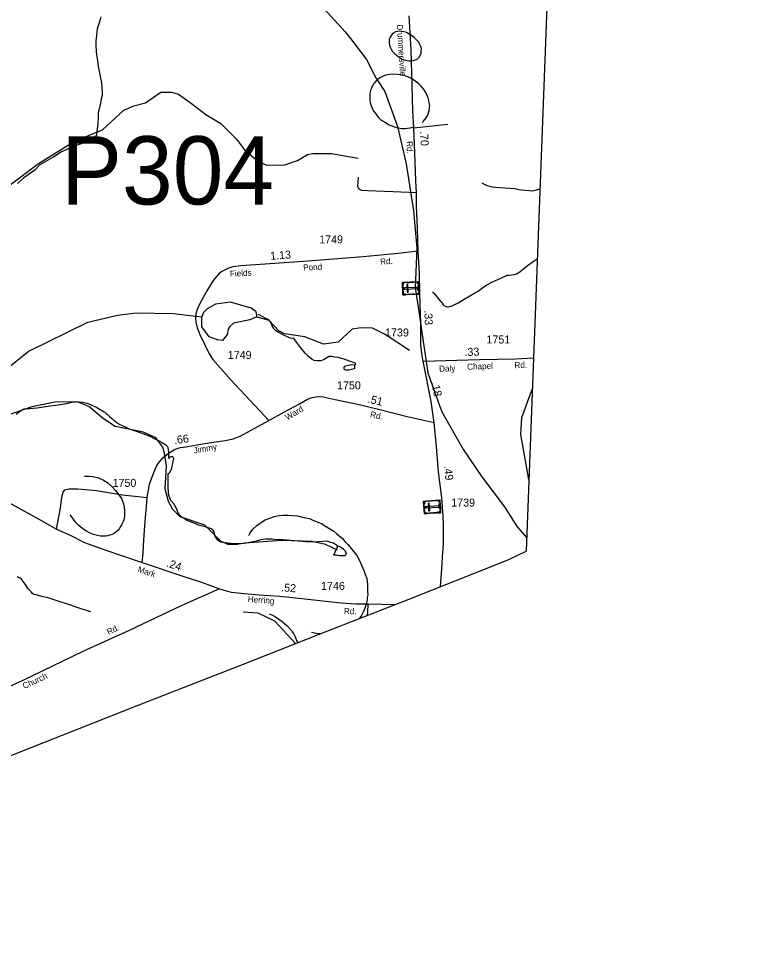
# Model space of a CAD drawing. Extents: x 2206922 to 2357709, y 510027 to 673830.
# Drawn here: x 2340393 to 2352056, y 515591 to 530025 of the extents above; entities that cross this region are included whole.
import ezdxf

# ---------------------------------------------------------------- set-up
doc = ezdxf.new("R2010")
doc.units = 0
for name, color, linetype in [('Exist Boundary Political CountyLine', 7, 'Continuous'), ('Exist Cultural Cemetery CELL', 7, 'Continuous'), ('Exist Hydrographic Creek Single Shore', 7, 'Continuous'), ('Exist Hydrographic Misc Water Feature', 7, 'Continuous'), ('Exist Hydrographic Pond Under 1500 Sq Ft', 7, 'Continuous'), ('Exist Road Non-System Type 51', 7, 'Continuous'), ('Exist Road Secondary Mileage Hundredths English Label', 7, 'Continuous'), ('Exist Road Secondary Structure Pipe Number Label', 7, 'Continuous'), ('Exist Road Secondary Type 41 Attributed', 7, 'Continuous'), ('Exist Road Secondary Type 51 Attributed', 7, 'Continuous'), ('Exist Road Secondary Type 51 Label', 7, 'Continuous'), ('Exist Road Secondary Type 51 Number Label', 7, 'Continuous')]:
    doc.layers.add(name, color=color, linetype=linetype)

msp = doc.modelspace()

# ---------------------------------------------------------------- linework, layer by layer
at = {"layer": 'Exist Boundary Political CountyLine'}
for points in [[(2352056, 585131), (2350627, 582134), (2348330, 521703)], [(2333042, 515591), (2333270, 515717), (2333435, 515809), (2333533, 515860), (2333628, 515899), (2336299, 516958), (2337990, 517616), (2339584, 518243), (2340815, 518726), (2342266, 519297), (2343870, 519926), (2345282, 520483), (2346486, 520951), (2347929, 521522), (2348069, 521581), (2348330, 521703)]]:
    msp.add_lwpolyline(points, dxfattribs=at)
at = {"layer": 'Exist Cultural Cemetery CELL'}
for points in [[(2346402, 525706), (2346394, 525904), (2346648, 525915), (2346657, 525716)], [(2346437, 525906), (2346438, 525895), (2346406, 525894), (2346407, 525853), (2346396, 525853), (2346394, 525904)], [(2346399, 525780), (2346397, 525831), (2346408, 525832), (2346411, 525780)], [(2346427, 525816), (2346428, 525797), (2346630, 525806), (2346630, 525824)], [(2346469, 525749), (2346487, 525750), (2346482, 525868), (2346464, 525867)], [(2346511, 525898), (2346467, 525896), (2346467, 525908), (2346510, 525909)], [(2346577, 525901), (2346533, 525899), (2346533, 525910), (2346576, 525912)], [(2346650, 525882), (2346638, 525882), (2346637, 525904), (2346597, 525902), (2346596, 525913), (2346648, 525915)], [(2346643, 525773), (2346639, 525858), (2346651, 525859), (2346654, 525774)], [(2346446, 525707), (2346445, 525719), (2346413, 525717), (2346411, 525758), (2346400, 525757), (2346402, 525706)], [(2346520, 525711), (2346477, 525709), (2346476, 525720), (2346519, 525722)], [(2346587, 525713), (2346544, 525712), (2346543, 525723), (2346586, 525725)], [(2346655, 525749), (2346644, 525749), (2346645, 525727), (2346604, 525725), (2346605, 525714), (2346657, 525716)], [(2346739, 522288), (2346726, 522487), (2346980, 522504), (2346993, 522305)], [(2346909, 522488), (2346865, 522485), (2346865, 522496), (2346908, 522499)], [(2346982, 522471), (2346971, 522470), (2346969, 522492), (2346929, 522489), (2346928, 522500), (2346980, 522504)], [(2346769, 522490), (2346770, 522478), (2346738, 522476), (2346740, 522436), (2346729, 522435), (2346726, 522487)], [(2346734, 522362), (2346731, 522414), (2346742, 522414), (2346746, 522363)], [(2346761, 522399), (2346762, 522380), (2346965, 522394), (2346963, 522412)], [(2346804, 522333), (2346823, 522335), (2346815, 522452), (2346796, 522451)], [(2346843, 522483), (2346800, 522480), (2346799, 522492), (2346842, 522495)], [(2346978, 522362), (2346972, 522446), (2346984, 522447), (2346989, 522362)], [(2346782, 522291), (2346782, 522302), (2346749, 522300), (2346747, 522341), (2346736, 522340), (2346739, 522288)], [(2346856, 522296), (2346813, 522293), (2346812, 522304), (2346856, 522307)], [(2346923, 522300), (2346880, 522297), (2346879, 522309), (2346923, 522312)], [(2346991, 522338), (2346979, 522337), (2346981, 522315), (2346941, 522313), (2346941, 522302), (2346993, 522305)]]:
    msp.add_lwpolyline(points, close=True, dxfattribs=at)
at = {"layer": 'Exist Hydrographic Creek Single Shore'}
for points in [[(2340245, 527412), (2340707, 527759), (2341270, 528109), (2341709, 528288), (2342038, 528593), (2342196, 528662), (2342379, 528705), (2342618, 528873), (2342785, 528876), (2342893, 528844), (2343078, 528714), (2343322, 528524), (2343557, 528385), (2343801, 528139), (2343928, 527974), (2344130, 527801), (2344273, 527735), (2344556, 527740), (2344755, 527807), (2344912, 527902), (2344995, 527918), (2345287, 527914), (2345704, 527845)], [(2339314, 523810), (2339338, 523854), (2339899, 524303), (2340543, 524825), (2341478, 525279), (2341943, 525393), (2342235, 525428), (2342809, 525418), (2343260, 525367)]]:
    msp.add_lwpolyline(points, dxfattribs=at)
at = {"layer": 'Exist Hydrographic Misc Water Feature'}
for p, q in [((2346002, 529066), (2346122, 528884)), ((2346122, 528884), (2346209, 528642)), ((2346122, 528884), (2346209, 528642)), ((2346666, 525345), (2346694, 525157))]:
    msp.add_line(p, q, dxfattribs=at)
for points in [[(2345117, 530238), (2345502, 529818), (2345585, 529712)], [(2345117, 530238), (2345502, 529818), (2345585, 529712)], [(2341683, 530049), (2341672, 530007), (2341653, 529955), (2341623, 529861), (2341618, 529813), (2341606, 529711), (2341600, 529675), (2341601, 529607), (2341606, 529505), (2341617, 529421), (2341628, 529367), (2341636, 529309), (2341660, 529168), (2341677, 529092), (2341685, 529050), (2341690, 529004), (2341695, 528952), (2341704, 528874), (2341702, 528814), (2341687, 528770), (2341678, 528700), (2341641, 528552), (2341638, 528478), (2341635, 528386), (2341624, 528294), (2341614, 528217), (2341612, 528197)], [(2346691, 529558), (2346681, 529588), (2346672, 529607), (2346644, 529661), (2346617, 529693), (2346585, 529720), (2346555, 529746), (2346510, 529777), (2346458, 529805), (2346422, 529815), (2346378, 529824), (2346348, 529825), (2346322, 529823), (2346292, 529815), (2346266, 529804), (2346254, 529794), (2346237, 529778), (2346219, 529758), (2346203, 529734), (2346187, 529698), (2346188, 529670), (2346188, 529652), (2346193, 529610), (2346207, 529566), (2346219, 529544), (2346242, 529508), (2346274, 529473), (2346325, 529436), (2346345, 529420), (2346393, 529390), (2346423, 529379), (2346469, 529367), (2346493, 529364), (2346517, 529362), (2346561, 529366), (2346609, 529383), (2346633, 529395), (2346657, 529423), (2346678, 529456), (2346686, 529480), (2346689, 529522), (2346691, 529558)], [(2345585, 529712), (2345638, 529643), (2345836, 529382)], [(2345585, 529712), (2345638, 529643), (2345836, 529382)], [(2345836, 529382), (2345980, 529100), (2346002, 529066)], [(2345836, 529382), (2345980, 529100), (2346002, 529066)], [(2346705, 528400), (2346725, 528419), (2346766, 528473), (2346781, 528500), (2346791, 528517), (2346814, 528588), (2346820, 528634), (2346822, 528668), (2346815, 528708), (2346803, 528770), (2346777, 528833), (2346759, 528869), (2346733, 528909), (2346686, 528966), (2346650, 529003), (2346617, 529029), (2346555, 529077), (2346492, 529109), (2346452, 529123), (2346392, 529138), (2346364, 529144), (2346312, 529152), (2346262, 529157), (2346200, 529150), (2346138, 529139), (2346092, 529125), (2346054, 529104), (2346023, 529084), (2346002, 529066)], [(2346002, 529066), (2345985, 529052), (2345950, 529011), (2345936, 528989), (2345920, 528969), (2345911, 528935), (2345895, 528903), (2345884, 528842), (2345884, 528800), (2345885, 528755), (2345892, 528711), (2345902, 528675), (2345923, 528621), (2345949, 528573), (2345978, 528534), (2346000, 528506), (2346020, 528480), (2346053, 528447), (2346083, 528425), (2346131, 528400), (2346189, 528366), (2346258, 528337), (2346321, 528315)], [(2346209, 528642), (2346312, 528354), (2346321, 528315)], [(2346209, 528642), (2346312, 528354), (2346321, 528315)], [(2346321, 528315), (2346384, 528305), (2346436, 528307), (2346476, 528310), (2346514, 528318), (2346556, 528327), (2346566, 528329)], [(2346321, 528315), (2346456, 527756), (2346566, 527018), (2346620, 526437), (2346594, 525821), (2346666, 525345)], [(2346321, 528315), (2346456, 527756), (2346566, 527018), (2346620, 526437), (2346594, 525821), (2346666, 525345)], [(2341612, 528197), (2341600, 528189), (2341576, 528171), (2341499, 528124), (2341471, 528102), (2341341, 528054), (2341198, 527999), (2341067, 527941), (2340948, 527866), (2340729, 527739), (2340653, 527662), (2340579, 527607), (2340478, 527534), (2340377, 527449)], [(2347638, 527456), (2347684, 527431), (2347720, 527415), (2347759, 527404), (2347797, 527394), (2347848, 527391), (2347927, 527384), (2347997, 527378), (2348153, 527368), (2348193, 527361), (2348215, 527353), (2348257, 527350), (2348307, 527344), (2348379, 527339), (2348423, 527335), (2348496, 527350), (2348545, 527363)], [(2346867, 525756), (2346881, 525740), (2346891, 525730), (2346940, 525670), (2346980, 525619), (2347015, 525576), (2347033, 525554), (2347045, 525540), (2347063, 525530), (2347081, 525524), (2347098, 525521), (2347113, 525521), (2347129, 525525), (2347159, 525533), (2347193, 525548), (2347268, 525585), (2347360, 525638), (2347538, 525744), (2347578, 525766), (2347649, 525819), (2347713, 525862), (2347793, 525907), (2347886, 525950), (2348013, 526005), (2348035, 526015), (2348067, 526016), (2348093, 526018), (2348145, 526027), (2348181, 526037), (2348202, 526050), (2348230, 526066), (2348265, 526100), (2348351, 526167), (2348454, 526238), (2348503, 526269)], [(2344700, 525032), (2344668, 525028), (2344638, 525033), (2344618, 525041), (2344574, 525060), (2344510, 525092), (2344461, 525119), (2344403, 525158), (2344391, 525176), (2344370, 525204), (2344352, 525242), (2344338, 525274), (2344327, 525293), (2344301, 525323), (2344251, 525346), (2344178, 525384), (2344138, 525401)], [(2346506, 524838), (2346128, 525086), (2345927, 525189), (2345752, 525195), (2345611, 525170), (2345389, 524967), (2345164, 524939), (2344871, 525052), (2344554, 525098), (2344462, 525147), (2344310, 525305), (2344126, 525360)], [(2346694, 525157), (2346792, 524491), (2346977, 523978)], [(2346694, 525157), (2346792, 524491), (2346977, 523978)], [(2345649, 524614), (2345657, 524620), (2345663, 524626), (2345665, 524634), (2345663, 524638), (2345657, 524642), (2345586, 524667), (2345484, 524702), (2345392, 524728), (2345334, 524736), (2345291, 524743), (2345269, 524745), (2345251, 524745), (2345172, 524696), (2345122, 524679), (2345092, 524675), (2345056, 524676), (2345014, 524684), (2344986, 524698), (2344920, 524751), (2344875, 524798), (2344806, 524881), (2344743, 524963), (2344715, 525004), (2344700, 525032)], [(2345649, 524614), (2345643, 524612), (2345605, 524615), (2345551, 524606), (2345503, 524594), (2345487, 524590), (2345485, 524584), (2345481, 524568), (2345480, 524550), (2345490, 524544), (2345510, 524538), (2345532, 524538), (2345556, 524539), (2345580, 524541), (2345622, 524551), (2345650, 524556), (2345649, 524578), (2345649, 524614)], [(2348373, 522825), (2348246, 523527), (2348260, 523793), (2348426, 524244)], [(2345378, 521718), (2345193, 521809), (2344984, 521856), (2344510, 521873), (2343927, 521827), (2343811, 521809), (2343669, 521807), (2343560, 521855), (2343307, 522110), (2342922, 522239), (2342805, 522353), (2342736, 522478), (2342684, 522676), (2342705, 523035), (2342677, 523237), (2342651, 523328), (2342541, 523474), (2342349, 523565), (2341906, 523652), (2341721, 523773), (2341494, 523964), (2341310, 524035), (2340969, 524031), (2340603, 523961), (2340105, 523786)], [(2340358, 523844), (2340426, 523895), (2340466, 523920), (2340481, 523926), (2340500, 523930), (2340567, 523935), (2340679, 523944), (2340819, 523966), (2341047, 523993), (2341148, 524012), (2341188, 524020), (2341232, 524031), (2341290, 524038), (2341312, 524040), (2341344, 524036), (2341392, 524033), (2341462, 524018), (2341520, 523996), (2341619, 523947), (2341734, 523881), (2341744, 523873), (2341766, 523855), (2341784, 523838), (2341814, 523808), (2341849, 523780), (2341897, 523737), (2341949, 523702), (2341980, 523682), (2342004, 523672), (2342070, 523643), (2342125, 523616), (2342281, 523564), (2342379, 523525), (2342448, 523502), (2342514, 523466), (2342579, 523431), (2342643, 523396), (2342671, 523380), (2342695, 523365), (2342711, 523349), (2342721, 523337), (2342730, 523317), (2342736, 523261), (2342739, 523229), (2342739, 523185), (2342742, 523147)], [(2346977, 523978), (2347012, 523881), (2347350, 523287)], [(2347350, 523287), (2347639, 522867), (2347991, 522399)], [(2347350, 523287), (2347639, 522867), (2347991, 522399)], [(2342733, 522919), (2342739, 522917), (2342747, 522920), (2342756, 522928), (2342764, 522942), (2342780, 522976), (2342788, 523008), (2342805, 523070), (2342814, 523106), (2342818, 523130), (2342820, 523144), (2342820, 523156), (2342818, 523164), (2342814, 523170), (2342803, 523178), (2342795, 523178), (2342787, 523178), (2342775, 523178), (2342764, 523172), (2342756, 523165), (2342746, 523155), (2342742, 523147)], [(2341426, 522876), (2341463, 522876), (2341494, 522876), (2341558, 522871), (2341642, 522848), (2341720, 522815), (2341785, 522776), (2341859, 522707), (2341908, 522650), (2341961, 522586), (2342002, 522525), (2342028, 522459), (2342045, 522393), (2342052, 522335), (2342052, 522291), (2342051, 522255), (2342043, 522219), (2342038, 522191), (2342024, 522159), (2342005, 522115), (2341989, 522087), (2341967, 522053), (2341952, 522034), (2341926, 522012), (2341896, 521986), (2341858, 521967), (2341820, 521955), (2341786, 521946), (2341753, 521940), (2341717, 521938), (2341675, 521941), (2341631, 521949), (2341568, 521962), (2341514, 521985), (2341458, 522014), (2341397, 522054), (2341339, 522105), (2341291, 522152), (2341252, 522202), (2341203, 522271)], [(2345387, 521778), (2345369, 521796), (2345341, 521815), (2345320, 521827), (2345278, 521842), (2345214, 521858), (2345072, 521850), (2345008, 521843), (2344892, 521852), (2344758, 521862), (2344472, 521887), (2344404, 521880), (2344358, 521889), (2344332, 521889), (2344262, 521892), (2344180, 521879), (2344087, 521854), (2343957, 521831), (2343909, 521822), (2343767, 521820), (2343661, 521829), (2343623, 521833), (2343583, 521840), (2343559, 521846), (2343535, 521855), (2343513, 521869), (2343503, 521885), (2343468, 521935), (2343451, 522008), (2343435, 522030), (2343423, 522040), (2343413, 522052), (2343312, 522083), (2343210, 522111), (2343166, 522131), (2343110, 522152), (2343073, 522166), (2343041, 522179), (2343009, 522195), (2342985, 522213), (2342967, 522222), (2342939, 522242), (2342924, 522256), (2342910, 522272), (2342890, 522303), (2342861, 522371), (2342822, 522445), (2342776, 522496), (2342747, 522564), (2342736, 522602), (2342735, 522731), (2342735, 522883), (2342733, 522919)], [(2347991, 522399), (2348191, 522085), (2348338, 521914)], [(2347991, 522399), (2348191, 522085), (2348338, 521914)], [(2343992, 521951), (2344017, 521993), (2344056, 522050), (2344120, 522104), (2344173, 522143), (2344225, 522178), (2344251, 522194), (2344324, 522221), (2344396, 522244), (2344442, 522254), (2344474, 522261), (2344530, 522265), (2344610, 522268), (2344682, 522263), (2344756, 522254), (2344856, 522231), (2344944, 522212), (2344982, 522193), (2345071, 522158), (2345129, 522134), (2345167, 522111), (2345219, 522080), (2345322, 522017), (2345369, 521975), (2345456, 521901), (2345496, 521853), (2345541, 521806), (2345573, 521774), (2345616, 521720), (2345662, 521663), (2345697, 521612), (2345740, 521522), (2345793, 521401), (2345814, 521339), (2345837, 521275), (2345848, 521185), (2345851, 521112), (2345849, 521076), (2345852, 521022), (2345846, 520980), (2345843, 520938), (2345835, 520899), (2345806, 520807), (2345779, 520753), (2345750, 520691), (2345718, 520652)], [(2345387, 521778), (2345393, 521788), (2345443, 521762), (2345475, 521737), (2345498, 521711), (2345510, 521685), (2345512, 521677), (2345516, 521661), (2345510, 521651), (2345499, 521631), (2345485, 521631), (2345465, 521633), (2345413, 521632), (2345359, 521643), (2345321, 521641), (2345362, 521729), (2345387, 521778)], [(2341523, 520758), (2341371, 520804), (2341278, 520837), (2341190, 520866), (2340997, 520929), (2340873, 520970), (2340759, 520997), (2340668, 521021), (2340634, 521029), (2340612, 521043), (2340590, 521070), (2340545, 521118), (2340501, 521183), (2340466, 521229), (2340452, 521247), (2340438, 521271), (2340423, 521280), (2340415, 521284), (2340399, 521288), (2340375, 521302)], [(2344724, 520263), (2344400, 520609), (2344140, 520736), (2343907, 520753)], [(2344312, 520727), (2344366, 520706), (2344413, 520677), (2344479, 520629), (2344514, 520606), (2344586, 520541), (2344659, 520464), (2344673, 520444), (2344694, 520418), (2344714, 520378), (2344747, 520299), (2344759, 520277)], [(2345107, 520414), (2345102, 520412), (2345047, 520420), (2344973, 520433)]]:
    msp.add_lwpolyline(points, dxfattribs=at)
at = {"layer": 'Exist Hydrographic Pond Under 1500 Sq Ft'}
for points in [[(2344126, 525360), (2344108, 525444), (2344033, 525500), (2343707, 525595), (2343474, 525560), (2343342, 525492), (2343284, 525434), (2343260, 525367)], [(2343670, 525171), (2343655, 525088), (2343581, 524996), (2343506, 525003), (2343372, 525050), (2343262, 525210), (2343260, 525367)], [(2344126, 525360), (2344093, 525352), (2344010, 525319), (2343752, 525266), (2343695, 525214), (2343670, 525171)]]:
    msp.add_lwpolyline(points, dxfattribs=at)
at = {"layer": 'Exist Road Non-System Type 51'}
msp.add_line((2346574, 528316), (2347105, 528372), dxfattribs=at)
for points in [[(2346613, 527299), (2346250, 527317), (2345980, 527328), (2345856, 527332), (2345762, 527338), (2345733, 527346), (2345712, 527365), (2345698, 527402), (2345709, 527545)], [(2340990, 522050), (2341048, 522375), (2341073, 522548), (2341091, 522626), (2341120, 522662), (2341178, 522679), (2341322, 522680), (2341614, 522650), (2342020, 522585), (2342407, 522543)], [(2345851, 520704), (2345852, 520749), (2345861, 520879)]]:
    msp.add_lwpolyline(points, dxfattribs=at)
at = {"layer": 'Exist Road Secondary Type 41 Attributed'}
msp.add_lwpolyline([(2346643, 526391), (2346331, 526355), (2345784, 526304), (2344923, 526232), (2344249, 526186), (2343869, 526160), (2343746, 526145), (2343665, 526119), (2343616, 526096), (2343571, 526075), (2343524, 526036), (2343487, 525995), (2343437, 525934), (2343336, 525773), (2343221, 525564), (2343184, 525479), (2343166, 525413), (2343159, 525346), (2343166, 525282), (2343188, 525194), (2343229, 525087), (2343372, 524785), (2343430, 524696), (2343710, 524388), (2344017, 524059), (2344308, 523747)], dxfattribs=at)
at = {"layer": 'Exist Road Secondary Type 51 Attributed'}
for points in [[(2346643, 526391), (2346632, 526747), (2346615, 527092), (2346613, 527299), (2346605, 527494), (2346588, 527924), (2346574, 528316), (2346558, 528575), (2346549, 528983), (2346531, 529537), (2346503, 530065)], [(2346721, 524670), (2346705, 524757), (2346694, 524836), (2346684, 524928), (2346684, 525074), (2346682, 525253), (2346668, 525728), (2346661, 526049), (2346643, 526391)], [(2346721, 524670), (2347600, 524696), (2348161, 524709), (2348445, 524722)], [(2346889, 523715), (2346842, 524041), (2346721, 524670)], [(2338003, 524585), (2338033, 524487), (2338113, 524259), (2338191, 524038), (2338255, 523889), (2338323, 523782), (2338416, 523654), (2338612, 523445), (2338821, 523245), (2338977, 523140), (2339309, 522950), (2339509, 522845), (2339777, 522708), (2340291, 522436), (2340720, 522199), (2340990, 522050), (2341189, 521957), (2341425, 521842), (2341759, 521722), (2342005, 521635), (2342326, 521526)], [(2344308, 523747), (2344554, 523882), (2344784, 524005), (2344911, 524078), (2344983, 524103), (2345049, 524117), (2345098, 524119), (2345154, 524115), (2345342, 524075), (2345719, 523994), (2346084, 523906), (2346468, 523808), (2346889, 523715)], [(2342326, 521526), (2342340, 521673), (2342346, 521794), (2342365, 522034), (2342381, 522230), (2342395, 522401), (2342399, 522464), (2342407, 522543), (2342443, 522753), (2342508, 522934), (2342560, 523055), (2342649, 523160), (2342734, 523231), (2342834, 523293), (2342923, 523324), (2343015, 523336), (2343268, 523379), (2343623, 523432), (2343750, 523459), (2343859, 523499), (2344090, 523626), (2344308, 523747)], [(2346989, 521150), (2347012, 521425), (2347022, 521613), (2347036, 521815), (2347039, 522108), (2347033, 522251), (2347010, 522539), (2346960, 522942), (2346930, 523335), (2346889, 523715)], [(2342326, 521526), (2342948, 521319), (2343252, 521218), (2343535, 521116)], [(2343535, 521116), (2342947, 520855), (2342648, 520714), (2342121, 520463), (2341400, 520137), (2340460, 519685), (2340064, 519507), (2339585, 519282), (2339030, 519015), (2338780, 518899), (2338462, 518753), (2338065, 518578), (2338030, 518562), (2337856, 518504), (2337516, 518403), (2337197, 518317), (2336954, 518243)], [(2343535, 521116), (2343720, 521065), (2343926, 521045), (2344158, 521023), (2344478, 521001), (2344825, 520964), (2345150, 520928), (2345432, 520898), (2345675, 520881), (2345839, 520879), (2345861, 520879), (2346284, 520872)]]:
    msp.add_lwpolyline(points, dxfattribs=at)

# ---------------------------------------------------------------- texts
at = {"layer": 'Exist Road Secondary Mileage Hundredths English Label'}
for s, rotation, p in [('.70', 273.1728, (2346670, 528263)), ('1.13', 3.9388, (2344332, 526254)), ('.33', 271.6424, (2346738, 525465)), ('.33', 1.7088, (2347367, 524752)), ('.18', 280.8795, (2346848, 524337)), ('.51', 346.3295, (2345846, 524028)), ('.66', 7.9474, (2342833, 523374)), ('.49', 275.5156, (2347046, 523036)), ('.24', 341.2721, (2342697, 521468)), ('.52', 355.616, (2344496, 521078))]:
    msp.add_text(s, height=125, rotation=rotation, dxfattribs=at).set_placement(p)
at = {"layer": 'Exist Road Secondary Structure Pipe Number Label'}
msp.add_text('P304', height=1066.3, dxfattribs=at).set_placement((2341060, 527119))
at = {"layer": 'Exist Road Secondary Type 51 Label'}
for s, rotation, p in [('Drummersville', 273.6144, (2346307, 529929)), ('Rd.', 271.2214, (2346460, 528108)), ('Rd.', 4.8011, (2346051, 526177)), ('Pond', 2.7097, (2344846, 526086)), ('Fields', 3.1096, (2343701, 525989)), ('Rd.', 1.7804, (2348148, 524562)), ('Daly', 1.6598, (2346970, 524508)), ('Chapel', 2.2067, (2347409, 524537)), ('Ward', 30.7903, (2344597, 523744)), ('Rd.', 347.0683, (2345884, 523799)), ('Jimmy', 9.6345, (2343140, 523229)), ('Mark', 341.2721, (2342249, 521384)), ('Herring', 355.616, (2343975, 520911)), ('Rd.', 358.7401, (2345480, 520722)), ('Rd.', 25.082, (2341802, 520394)), ('Church', 24.9518, (2340485, 519549))]:
    msp.add_text(s, height=95, rotation=rotation, dxfattribs=at).set_placement(p)
at = {"layer": 'Exist Road Secondary Type 51 Number Label'}
for s, p in [('1749', (2345094, 526512)), ('1739', (2346124, 525058)), ('1751', (2347709, 524948)), ('1749', (2343665, 524707)), ('1750', (2345373, 524232)), ('1750', (2341864, 522709)), ('1739', (2347158, 522400)), ('1746', (2345123, 521099))]:
    msp.add_text(s, height=125, dxfattribs=at).set_placement(p)

doc.saveas('drawing.dxf')
